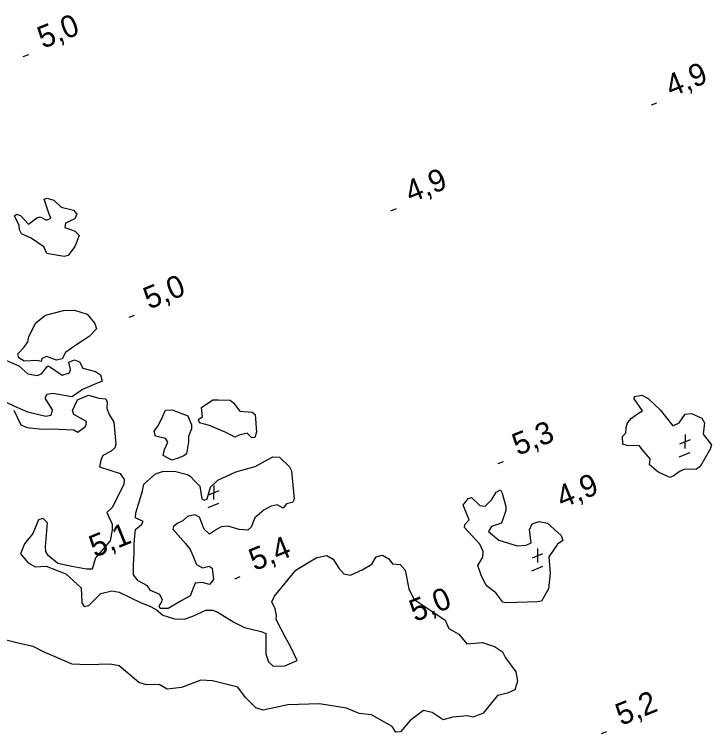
# Model space of a CAD drawing. Extents: x 362852 to 366875, y 5563573 to 5566479.
# Drawn here: x 364421.4 to 364545.2, y 5565351.2 to 5565478.9 of the extents above; entities that cross this region are included whole.
import ezdxf

# ---------------------------------------------------------------- set-up
doc = ezdxf.new("R2010")
doc.units = 0
doc.layers.add('Niveau 3', color=7, linetype='Continuous')
doc.layers.add('Niveau 4', color=7, linetype='Continuous')

msp = doc.modelspace()

# ---------------------------------------------------------------- linework, layer by layer
at = {"layer": 'Niveau 3'}
for p, q in [((364422.99, 5565471.37), (364423.95, 5565471.76)), ((364534.48, 5565462.79), (364535.44, 5565463.18)), ((364488.25, 5565444), (364489.21, 5565444.39)), ((364441.8, 5565425.09), (364442.76, 5565425.48)), ((364539.52, 5565402.61), (364541.4, 5565403.4)), ((364540.46, 5565404.29), (364540.41, 5565401.78)), ((364539.44, 5565400.34), (364541.38, 5565401.12)), ((364507.26, 5565399.13), (364508.22, 5565399.52)), ((364456.81, 5565395.26), (364456.76, 5565392.75)), ((364455.87, 5565393.59), (364457.76, 5565394.37)), ((364455.79, 5565391.31), (364457.73, 5565392.09)), ((364513.35, 5565382.39), (364515.24, 5565383.18)), ((364514.29, 5565384.07), (364514.24, 5565381.55)), ((364513.27, 5565380.11), (364515.21, 5565380.9)), ((364460.54, 5565378.67), (364461.5, 5565379.06)), ((364525.6, 5565351.19), (364526.56, 5565351.58))]:
    msp.add_line(p, q, dxfattribs=at)
at = {"layer": 'Niveau 4'}
for points in [[(364427.19, 5565436.42), (364426.63, 5565437.62), (364424.39, 5565439.13), (364422.69, 5565439.93), (364422.33, 5565440.65), (364422.28, 5565441.38), (364421.45, 5565443.09), (364421.81, 5565443.43), (364422.48, 5565443.15), (364423.92, 5565441.62), (364425.38, 5565442.78), (364426.01, 5565442.91), (364427.13, 5565442.31), (364427.9, 5565442.7), (364427.53, 5565443.6), (364426.7, 5565446.06), (364427.25, 5565446.23), (364428.44, 5565445.91), (364429.72, 5565444.63), (364431.93, 5565444.1), (364432.47, 5565443.39), (364432.13, 5565442.57), (364430.5, 5565441.83), (364430.39, 5565441.04), (364432.23, 5565440.36), (364432.92, 5565439.59), (364432.16, 5565437.66), (364430.96, 5565436.04), (364430.23, 5565435.86), (364428.14, 5565436.25), (364427.19, 5565436.42)], [(364423.99, 5565421.7), (364425.22, 5565424.14), (364426.92, 5565425.47), (364430.13, 5565426.29), (364432.1, 5565426.35), (364434.32, 5565425.65), (364435.68, 5565424.02), (364435.97, 5565423.02), (364434.71, 5565421.69), (364432.49, 5565420.28), (364430.47, 5565418.83), (364429.88, 5565417.71), (364428.91, 5565417.5), (364427.2, 5565418.16), (364426.29, 5565417.79), (364426.15, 5565417.23), (364425.44, 5565417.44), (364423.18, 5565417.32), (364422.19, 5565417.91), (364422.04, 5565418.59), (364423.16, 5565419.8), (364423.82, 5565420.76), (364423.87, 5565421.09), (364423.99, 5565421.7)], [(364419.49, 5565417.67), (364422.22, 5565416.49), (364423.8, 5565415.08), (364425.48, 5565414.78), (364426.23, 5565415.08), (364427.33, 5565416.47), (364427.81, 5565416.23), (364429.88, 5565414.84), (364431.2, 5565415.26), (364431.4, 5565415.84), (364431.05, 5565417.13), (364432.11, 5565417.57), (364432.96, 5565417.17), (364433.55, 5565416.04), (364435.79, 5565415.47), (364436.72, 5565414.86), (364436.98, 5565413.78), (364435.97, 5565413.36), (364433.49, 5565412.28), (364432.24, 5565411.39), (364431.59, 5565411), (364428.25, 5565411.55), (364427.2, 5565411.37), (364426.84, 5565410.73), (364428.14, 5565408.64), (364427.86, 5565407.65), (364427, 5565407.49), (364423.82, 5565408.23), (364421.47, 5565409.26), (364420.14, 5565409.9)], [(364421.3, 5565408.6), (364422.56, 5565406), (364423.68, 5565405.53), (364426.37, 5565405.21), (364427.96, 5565405.3), (364431.95, 5565405.13), (364432.69, 5565404.69), (364434.11, 5565405.78), (364434.2, 5565406.62), (364431.96, 5565407.82), (364431.73, 5565408.53), (364432.61, 5565410.46), (364434.58, 5565411.27), (364436.43, 5565410.72), (364437.66, 5565410.6), (364437.9, 5565410.02), (364437.8, 5565408.91), (364438.24, 5565407.85), (364439.05, 5565406.5), (364439.43, 5565402.55), (364439.26, 5565401.91), (364438.57, 5565401.32), (364437.14, 5565400.54), (364436.73, 5565399.75), (364436.54, 5565398.55), (364440.2, 5565397.38), (364440.89, 5565396.29), (364440.83, 5565395.39), (364438.78, 5565391.31), (364437.84, 5565390.42), (364438.8, 5565388.39), (364438.78, 5565387.38), (364438.41, 5565385.42), (364435.79, 5565382.41), (364435.2, 5565380.36), (364434.2, 5565380.39), (364431.62, 5565380.88), (364429.1, 5565381.4), (364427.4, 5565382.82), (364426.98, 5565383.52), (364426.96, 5565384.32), (364427.32, 5565388.58), (364426.5, 5565389.37), (364425.71, 5565389.17), (364424.66, 5565386.74), (364423.23, 5565384.91), (364422.48, 5565383.1), (364423.84, 5565381.48), (364425.11, 5565380.82), (364427.06, 5565380.93), (364430.55, 5565379.57), (364433.26, 5565377.07), (364433.38, 5565374.38), (364433.82, 5565373.75), (364434.61, 5565373.95), (364436.73, 5565376.07), (364438.72, 5565376.52), (364440, 5565376.29), (364443.89, 5565374.41), (364445.35, 5565373.89), (364446.57, 5565373.2), (364447.79, 5565372.21), (364449.81, 5565371.55), (364451.56, 5565371.52), (364453.1, 5565372.03), (364455.39, 5565373.1), (364456.58, 5565373.09), (364457.39, 5565372.8), (364460.38, 5565370.98), (364462.27, 5565370.02), (364465.19, 5565369.29), (364466.07, 5565368.96), (364466.07, 5565365.35), (364466.54, 5565363.92), (364467.34, 5565363.19), (364469.43, 5565363.24), (364471.59, 5565364.2), (364470.29, 5565366.9), (364469.58, 5565368.16), (364467.9, 5565371.46), (364467.93, 5565372.16), (364467.68, 5565373.36), (364467.12, 5565374.57), (364467.58, 5565375.57), (364471.4, 5565380.19), (364473.37, 5565381.44), (364475.07, 5565382.45)], [(364530.24, 5565406.34), (364530.95, 5565407.19), (364532.2, 5565408.08), (364532.9, 5565408.5), (364531.4, 5565410.62), (364531.48, 5565411.03), (364532.81, 5565411.26), (364533.93, 5565410.67), (364536.01, 5565408.65), (364538.31, 5565405.8), (364539.43, 5565406.39), (364540.5, 5565407.89), (364541.62, 5565408.04), (364543.41, 5565407.16), (364543.92, 5565406.37), (364543.7, 5565404.35), (364545.17, 5565402.46), (364544.93, 5565401.68), (364543.16, 5565398.58), (364542.48, 5565398.11), (364542.06, 5565398.06), (364540.41, 5565398.13), (364539.56, 5565397.78), (364538.36, 5565396.92), (364537.78, 5565396.67), (364535.63, 5565397.66), (364534.17, 5565398.93), (364534.25, 5565399.95), (364532.87, 5565401.63), (364532.35, 5565402.29), (364530.21, 5565402.34), (364529.43, 5565402.58), (364529.37, 5565403.93), (364529.96, 5565404.61), (364530, 5565405.56), (364530.24, 5565406.34)], [(364458.85, 5565404.68), (364456.05, 5565405.89), (364454.3, 5565406.35), (364454.11, 5565406.96), (364454.82, 5565407.5), (364454.6, 5565409.09), (364456.61, 5565410.42), (364457.59, 5565410.45), (364459.73, 5565410.4), (364460.29, 5565409.94), (364461.42, 5565408.41), (364463.6, 5565408.25), (364464.14, 5565407.85), (364464.38, 5565404.71), (364464.08, 5565403.78), (364463.56, 5565403.69), (364462.72, 5565404.52), (364461.3, 5565404.19), (364460.52, 5565403.81), (364460.03, 5565404.1), (364458.85, 5565404.68)], [(364449.38, 5565399.72), (364447.84, 5565400.58), (364448.04, 5565401.6), (364448.63, 5565402.9), (364448.21, 5565403.6), (364446.49, 5565404.01), (364446.24, 5565404.9), (364446.87, 5565405.79), (364447.55, 5565407), (364448.21, 5565408.58), (364449.43, 5565408.65), (364452.22, 5565407.62), (364452.88, 5565406.02), (364452.86, 5565405.32), (364452.32, 5565403.92), (364452.33, 5565402.99), (364451.97, 5565400.84), (364451.48, 5565400.52), (364450.47, 5565400.1), (364449.38, 5565399.72)], [(364453.48, 5565395.95), (364454.32, 5565395.11), (364454.68, 5565392.89), (364455.1, 5565392.63), (364455.63, 5565392.85), (364456.2, 5565394.95), (364457.5, 5565396.17), (364460.73, 5565397.69), (364464.15, 5565398.6), (364467.3, 5565400.33), (364468.45, 5565400.25), (364470.22, 5565398.54), (364470.63, 5565397.84), (364470.86, 5565395.32), (364471.1, 5565392.8), (364470.77, 5565392.23), (364469.69, 5565391.97), (364469.15, 5565391.19), (364468.03, 5565391.78), (364467, 5565391.55), (364465.77, 5565390.92), (364464.12, 5565389.49), (364463.43, 5565387.83), (364462.85, 5565387.28), (364461.29, 5565387.45), (364459.36, 5565388.03), (364458.11, 5565387.89), (364457.31, 5565387.43), (364456.03, 5565386.59), (364455.11, 5565387.46), (364454.29, 5565389.61), (364453.44, 5565390.01), (364452.13, 5565389.72), (364451.32, 5565388.95), (364450.33, 5565388.48), (364449.68, 5565387.96), (364449.56, 5565387.48), (364451.78, 5565384.97), (364452.61, 5565383.88), (364453.1, 5565382.83), (364453.76, 5565381.24), (364454.83, 5565380.62), (364455.96, 5565380.89), (364456.53, 5565380.57), (364456.75, 5565378.54), (364456.04, 5565377.69), (364454.77, 5565378.04), (364453.52, 5565377.9), (364452.59, 5565375.64), (364451.11, 5565374.85), (364448.71, 5565373.42), (364447.29, 5565373.4), (364447.11, 5565373.82), (364447.73, 5565374.89), (364447.26, 5565375.88), (364445.6, 5565376.57), (364445.07, 5565377.41), (364443.38, 5565378.33), (364442.58, 5565379.37), (364442.55, 5565381.1), (364442.68, 5565383.34), (364442.65, 5565384.76), (364442.72, 5565385.66), (364442.92, 5565387.43), (364443.99, 5565388.3), (364444.26, 5565388.85), (364442.94, 5565389.49), (364442.95, 5565390.37), (364443.66, 5565392.72), (364444.14, 5565394.28), (364444.4, 5565395.45), (364446.45, 5565397.29), (364447.69, 5565397.74), (364449.84, 5565397.81), (364452.15, 5565397.21), (364452.64, 5565396.91), (364453.48, 5565395.95)], [(364505.59, 5565387.1), (364507.42, 5565385.55), (364510.65, 5565384.51), (364512.28, 5565384.63), (364513.17, 5565385.05), (364512.84, 5565387.35), (364513.33, 5565388.42), (364514.58, 5565388.87), (364516.02, 5565388.53), (364518.47, 5565386.37), (364518.77, 5565385.49), (364517.8, 5565384.84), (364516.29, 5565382.6), (364516.5, 5565379.7), (364516.22, 5565376.9), (364515, 5565374.72), (364514.25, 5565374.59), (364508.78, 5565374.4), (364508.12, 5565374.5), (364506.87, 5565376.17), (364505.14, 5565377.51), (364504.26, 5565379.33), (364503.68, 5565381.02), (364504.57, 5565382.51), (364504.64, 5565383.53), (364504.04, 5565384.84), (364501.28, 5565387.76), (364501.37, 5565388.29), (364502.13, 5565389.17), (364501.07, 5565391.72), (364501.96, 5565392.9), (364502.56, 5565393.08), (364504.01, 5565391.69), (364504.99, 5565391.59), (364506.18, 5565392.77), (364506.95, 5565394.08), (364507.67, 5565394.44), (364508.02, 5565393.9), (364508.62, 5565391.53), (364508.62, 5565390.78), (364507.86, 5565388.54), (364506.12, 5565387.94), (364505.59, 5565387.1)], [(364475.07, 5565382.45), (364476.86, 5565382.81), (364478, 5565382.16), (364479.02, 5565380.59), (364479.88, 5565379.57), (364481.1, 5565379.33), (364483.24, 5565380.33), (364484.85, 5565381.25), (364485.62, 5565382.56), (364486.73, 5565382.89), (364487.89, 5565382.19), (364488.5, 5565381.32), (364489.91, 5565381.21), (364490.77, 5565380.19), (364491.43, 5565376.92), (364492.33, 5565375.05), (364495.34, 5565373.04), (364497.85, 5565371.34), (364498.52, 5565369.87), (364500.31, 5565368.86), (364501.7, 5565367.13), (364504.48, 5565367.34), (364506.63, 5565366.67), (364508.08, 5565365.71), (364508.58, 5565364.66), (364510.41, 5565362.18), (364510.73, 5565360.51), (364510.23, 5565358.99), (364508.93, 5565358.39), (364507.17, 5565357.98), (364504.61, 5565354.81), (364502.84, 5565354.14), (364501.82, 5565354.34), (364499.24, 5565354.09), (364497.51, 5565353.62), (364495.59, 5565354.95), (364494.01, 5565355.3), (364491.64, 5565353.51), (364489.92, 5565351.49), (364489.14, 5565351.42), (364488.46, 5565352.45), (364484.79, 5565354.55), (364482.64, 5565354.79), (364480.38, 5565355.73), (364475.58, 5565356.49), (364469.94, 5565356.29), (364465.59, 5565355.36), (364464.3, 5565355.77), (364462.42, 5565357.61), (364461.1, 5565359.44), (364456.58, 5565360.57), (364454.48, 5565360.7), (364451.1, 5565359.37), (364448.55, 5565359.06), (364447.14, 5565359.92), (364444.86, 5565359.85), (364443.5, 5565360.29), (364439.99, 5565363.2), (364438.41, 5565363.55), (364434.42, 5565363.4), (364431.69, 5565363.53), (364426.61, 5565365.73), (364424.74, 5565366.64), (364422.32, 5565367.21), (364416.79, 5565368.54)]]:
    msp.add_lwpolyline(points, dxfattribs=at)

# ---------------------------------------------------------------- texts
at = {"layer": 'Niveau 3'}
for s, rotation, p in [('5,0  ', 22.09, (364426.5, 5565472.73)), ('4,9  ', 22.09, (364537.99, 5565464.15)), ('4,9  ', 22.09, (364491.76, 5565445.36)), ('5,0  ', 22.09, (364445.31, 5565426.45)), ('5,3  ', 22.09, (364510.77, 5565400.49)), ('    4,9', 22.0899, (364513.22, 5565388.97)), ('    5,1', 22.0899, (364430.27, 5565380.2)), ('5,4  ', 22.09, (364464.05, 5565380.03)), ('    5,0', 22.0899, (364487.12, 5565368.77)), ('5,2  ', 22.09, (364529.11, 5565352.55))]:
    msp.add_text(s, height=3.93, rotation=rotation, dxfattribs=at).set_placement(p)

doc.saveas('drawing.dxf')
